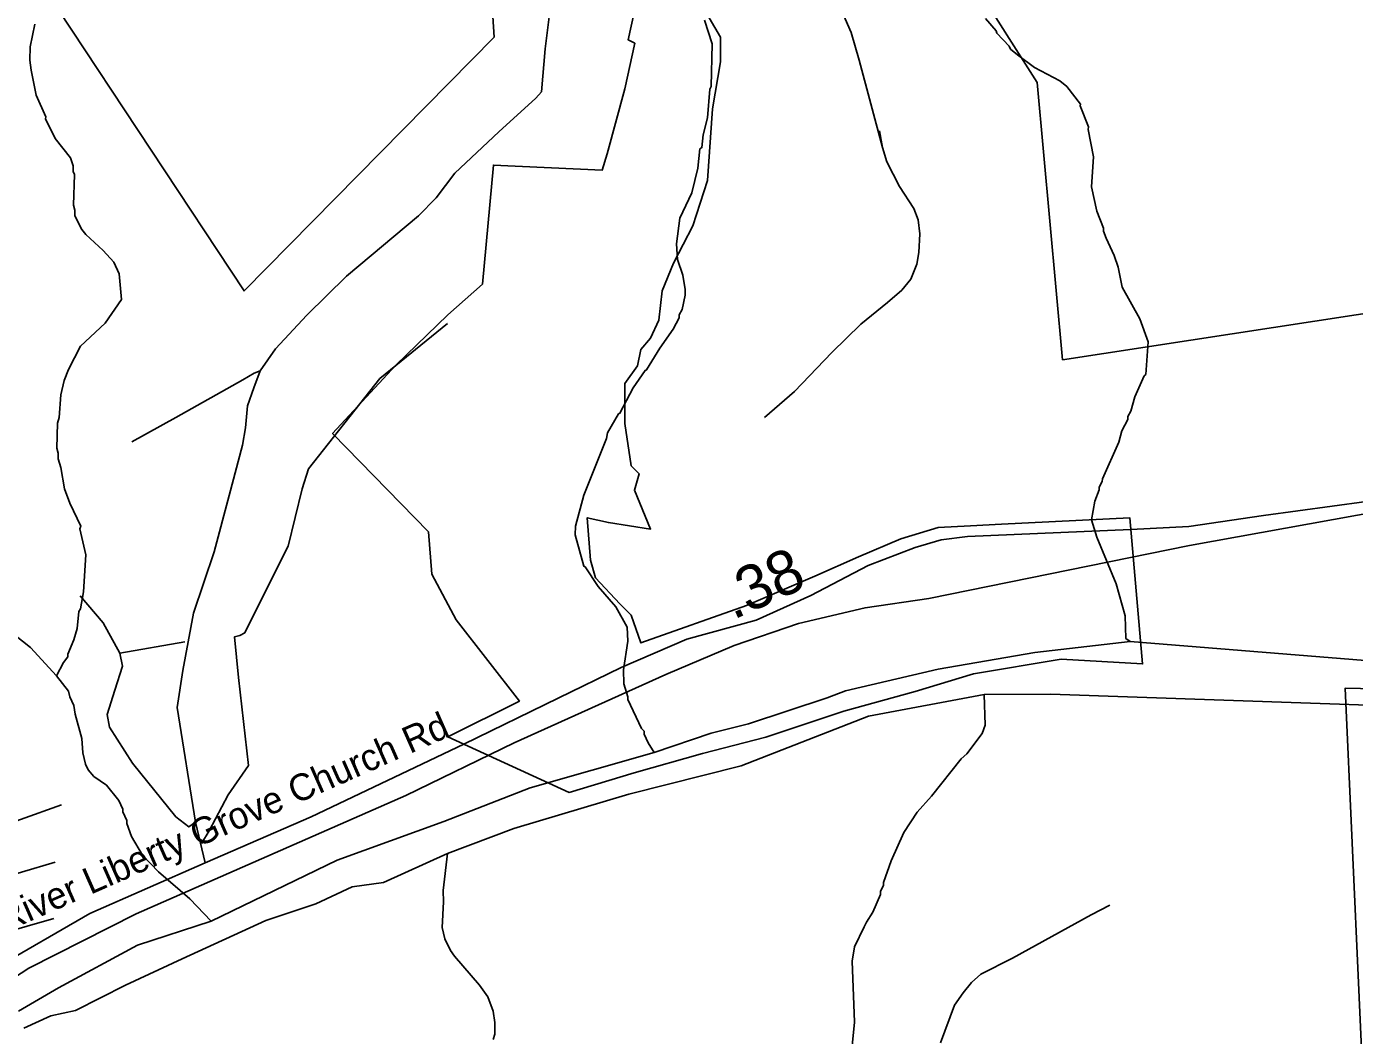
# Model space of a CAD drawing. Extents: x 1248224 to 1454986, y 825081 to 985870.
# Drawn here: x 1370470 to 1374201, y 887029 to 889863 of the extents above; entities that cross this region are included whole.
import ezdxf

# ---------------------------------------------------------------- set-up
doc = ezdxf.new("R2010")
doc.units = 0
for name, color, linetype in [('Exist Boundary Political City Limit New', 7, 'Continuous'), ('Exist Boundary Political City Limit New Hole', 7, 'Continuous'), ('Exist Hydrographic Misc Water Feature', 7, 'Continuous'), ('Exist Hydrographic River Shore', 7, 'Continuous'), ('Exist Railroad Mainline', 7, 'Continuous'), ('Exist Road Non-System Type 51', 7, 'Continuous'), ('Exist Road Secondary Mileage Hundredths English Label', 7, 'Continuous'), ('Exist Road Secondary Type 51 Attributed', 7, 'Continuous'), ('Exist Road Secondary Type 51 Label', 7, 'Continuous'), ('Map Preparation Boundary City Limit Buffer Line', 7, 'Continuous')]:
    doc.layers.add(name, color=color, linetype=linetype)

msp = doc.modelspace()

# ---------------------------------------------------------------- linework, layer by layer
at = {"layer": 'Exist Boundary Political City Limit New'}
for points in [[(1373380.8, 888927.3), (1374567.1, 889108.4), (1374926.7, 889156.4), (1375043, 888607.2), (1375781.8, 888610.7), (1375433.4, 889386.6), (1375958.7, 889471.7), (1376017.9, 889619.8), (1376402.6, 889497.6), (1376469.2, 889697.5), (1376398.9, 889727.1), (1376343.4, 889797.5), (1376287.9, 890019.5), (1376258.5, 890633.1), (1377438.2, 890653.6), (1377892.5, 890638.3)], [(1372959.2, 890257.7), (1373309.9, 889706.3), (1373380.8, 888927.3)], [(1370559, 889911.4), (1371081.3, 889120.6), (1371784.2, 889833.9), (1371775.1, 889966)], [(1377494.7, 888020.6), (1377316.3, 887969), (1377129.3, 887882.3), (1377027.2, 887830.4), (1376873.7, 887800.1), (1376804.6, 887784.4), (1376502.5, 887795.8), (1375655.1, 887955.6), (1375139.3, 887992.5), (1374734.1, 887992.5), (1374175.3, 888004.7), (1374253.5, 886266.2), (1374041.4, 886278), (1373868.5, 886271.9), (1373590.5, 886111.1), (1373951.3, 885668.2), (1373880.8, 885564.5), (1373962.7, 885516.6), (1373980.6, 885433.9), (1374093.2, 885293.8), (1374014.7, 885001.9), (1374039.3, 884932.7), (1374042, 884759.4)]]:
    msp.add_lwpolyline(points, dxfattribs=at)
at = {"layer": 'Exist Boundary Political City Limit New Hole'}
msp.add_lwpolyline([(1372387.9, 889887.9), (1372419.9, 889833.1), (1372419.9, 889764.5), (1372397, 889632.1), (1372383.3, 889431.1), (1372342.3, 889303.2), (1372287.5, 889198.2), (1372255.6, 889120.5), (1372246.4, 889038.3), (1372223.6, 888988.1), (1372196.2, 888956.1), (1372187.1, 888910.4), (1372150.6, 888860.2), (1372150.6, 888748.3), (1372168.8, 888629.6), (1372191.7, 888606.7), (1372178, 888561), (1372223.6, 888451.4), (1372104.9, 888469.7), (1372045.6, 888483.4), (1372054.7, 888364.6), (1372068.4, 888314.4), (1372136.9, 888241.3), (1372168.8, 888209.4), (1372196.2, 888131.7), (1372492.9, 888236.8), (1372684.6, 888319), (1372807.8, 888373.8), (1372926.4, 888424), (1373031.4, 888456), (1373122.7, 888460.6), (1373209.4, 888465.1), (1373569.9, 888483.4), (1373605.8, 888072.5), (1373377.6, 888086.2), (1373131.2, 888045.1), (1372966.9, 887994.9), (1372766.1, 887940.1), (1372547, 887867), (1372369, 887821.3), (1372177.3, 887766.5), (1371994.8, 887711.7), (1371654, 887867.9), (1371854.8, 887968.4), (1371676.8, 888196.8), (1371608.4, 888324.7), (1371599.2, 888443.4), (1371330, 888720.4), (1371508, 888912.3), (1371654, 889053.8), (1371751, 889139.5), (1371781.8, 889474), (1372087.6, 889460.3), (1372101.3, 889506), (1372151.5, 889688.7), (1372178.9, 889816.6), (1372160.6, 889825.7), (1372209.9, 890052.3)], dxfattribs=at)
at = {"layer": 'Exist Hydrographic Misc Water Feature'}
for points in [[(1370493.5, 889870.4), (1370480.1, 889806.7), (1370479.3, 889768.7), (1370482.7, 889740.6), (1370497.1, 889670.3), (1370523.8, 889609.7), (1370522.6, 889604.2), (1370550.4, 889549.1), (1370593.2, 889494.1), (1370600.7, 889471.9), (1370600.4, 889455.9), (1370604.1, 889447.8), (1370602.2, 889361.9), (1370605.9, 889347.9), (1370605.6, 889331.9), (1370624.8, 889293.4), (1370636.4, 889279.1), (1370685.4, 889234), (1370714.7, 889201.3), (1370729.9, 889169), (1370736.4, 889096.9), (1370690.9, 889029.8), (1370621.5, 888965.1), (1370587.9, 888900.2), (1370575.3, 888868.5), (1370566.4, 888828.7), (1370561, 888764.8), (1370556.7, 888748.9), (1370555, 888679), (1370558.7, 888664.9), (1370558.4, 888648.9), (1370565.9, 888624.7), (1370576.6, 888564.5), (1370591.6, 888524.2), (1370622.2, 888459.5), (1370620, 888452.6), (1370636.4, 888379.1), (1370630.1, 888275.2), (1370621.1, 888227.5), (1370616.9, 888219.6), (1370611.8, 888171.7), (1370603.1, 888139.9), (1370586.2, 888100.2), (1370586.1, 888092.2), (1370573.7, 888076.5), (1370554.2, 888039.6)], [(1372374.6, 889881), (1372396.4, 889814.9), (1372393.7, 889694.9), (1372389.5, 889687), (1372383.8, 889607.1), (1372370.8, 889559.5), (1372367.9, 889523.5), (1372361.9, 889519.7), (1372356.6, 889465.8), (1372339.1, 889396.1), (1372305.5, 889325), (1372295.9, 889253.1), (1372298.9, 889209.1), (1372314, 889164.7), (1372321, 889124.6), (1372320.7, 889108.6), (1372311.8, 889068.8), (1372303.5, 889053), (1372303.3, 889045), (1372286.6, 889013.4), (1372249.4, 888960.2), (1372212.1, 888899.1), (1372208.1, 888897.2), (1372174.9, 888847.9), (1372137.3, 888776.8), (1372133.3, 888774.8), (1372102.2, 888721.6), (1372099.8, 888705.6), (1372036.2, 888547.1), (1372012.3, 888459.7), (1372011.7, 888435.7), (1372035.8, 888347.1), (1372039.7, 888345.1), (1372076.5, 888290.2), (1372125.3, 888233.1), (1372158, 888176.3), (1372159.2, 888136.3), (1372147.4, 888056.5), (1372148.5, 888016.6), (1372159.7, 887980.3), (1372159.5, 887972.3), (1372197.7, 887891.4), (1372205.5, 887883.3), (1372205.3, 887875.3), (1372216.8, 887851), (1372233.2, 887823.9)], [(1373164.9, 889885.5), (1373194.1, 889850.9), (1373196.1, 889844.8), (1373231.2, 889808), (1373235, 889800), (1373254.7, 889783.6), (1373302, 889748.5), (1373373.1, 889711), (1373392.8, 889694.6), (1373431.8, 889645.7), (1373431, 889640.2), (1373454.3, 889581.3), (1373452.7, 889574.5), (1373468.5, 889497), (1373462.7, 889413.2), (1373477.2, 889344.9), (1373496.2, 889296.5), (1373496, 889288.5), (1373503.6, 889268.4), (1373526.5, 889219.9), (1373537.8, 889187.7), (1373548.6, 889131.4), (1373598.7, 889042.4), (1373621.3, 888978), (1373615.3, 888886.2), (1373610.4, 888881.9), (1373583.9, 888822.9), (1373573.1, 888783.2), (1373564.7, 888767.4), (1373564.5, 888759.4), (1373547.8, 888727.8), (1373539.1, 888696), (1373492.9, 888593.1), (1373492.7, 888585.1), (1373484.4, 888569.3), (1373484.2, 888561.3), (1373471.5, 888529.6), (1373462.3, 888477.8), (1373477.3, 888429.1), (1373532.1, 888297.6), (1373556.6, 888207.9), (1373559.1, 888143.9), (1373570.9, 888135.6)], [(1370345.1, 888225.8), (1370480.6, 888118.7), (1370554.2, 888039.6)], [(1370554.2, 888039.6), (1370587.9, 887996.3), (1370591.5, 887980.2), (1370603, 887955.9), (1370606.5, 887931.8), (1370625, 887863.4), (1370628.1, 887823.3), (1370635.4, 887791.1), (1370643, 887775), (1370658.6, 887756.7), (1370694.1, 887731.7), (1370729.1, 887689), (1370740.6, 887664.7), (1370740.4, 887656.7), (1370751.9, 887632.5), (1370751.7, 887624.5), (1370764.9, 887588.2), (1370795.8, 887535.5), (1370840.7, 887488.4), (1370929.1, 887412.4), (1370988.7, 887349.9)], [(1372823.2, 887334.4), (1372829.8, 887346.8), (1372848.4, 887375.1), (1372869.5, 887425), (1372869.6, 887433.3), (1372878, 887450.6), (1372878.3, 887459), (1372899.5, 887519.7), (1372935.3, 887599), (1372972.5, 887655.8), (1373013, 887701.4), (1373095.8, 887806.3), (1373112.1, 887819.9), (1373155.3, 887876.9), (1373163.8, 887900.7), (1373161, 887987)], [(1371781.1, 887017), (1371785.5, 887032.9), (1371786.2, 887064.9), (1371780.9, 887097.1), (1371765.8, 887137.4), (1371742.6, 887169.9), (1371672.3, 887251.5), (1371660.8, 887267.8), (1371645.5, 887300.2), (1371638.1, 887332.3), (1371641.8, 887404.3), (1371640.5, 887436.3), (1371653.1, 887539.6)], [(1372650.7, 886544.9), (1372657.3, 886569), (1372723.8, 886687.5), (1372774, 886782.4), (1372778.4, 886798.3), (1372782.9, 886822.1), (1372788.5, 886898), (1372786, 886962.1), (1372796.3, 887065.8), (1372790.1, 887238), (1372796.9, 887277.9), (1372823.2, 887334.4)]]:
    msp.add_lwpolyline(points, dxfattribs=at)
at = {"layer": 'Exist Hydrographic River Shore'}
for points in [[(1372771.3, 887996.8), (1373032, 888057.6), (1373303.2, 888104.6), (1373570.9, 888135.6), (1374510.1, 888059.4), (1375600.9, 888050.8), (1376639.8, 887866.5), (1376875.1, 887868.1), (1378155.5, 888347.6), (1378683.5, 888467.3), (1379027.7, 888493.4)], [(1372835.6, 887925.4), (1373161, 887987), (1373347.6, 887988), (1375024.8, 887929.6), (1375646.1, 887902.9), (1376317.9, 887777.2), (1376686.1, 887716.8), (1376979.8, 887767.3), (1377865.2, 888091.9), (1378372.4, 888253.3), (1378989.5, 888335.1)], [(1370447.2, 887097.5), (1370559.5, 887162.9), (1370781.3, 887282.2), (1370988.7, 887349.9), (1371342.7, 887521.3), (1371642.7, 887629.5), (1371884.9, 887724.8), (1372233.2, 887823.9), (1372393.2, 887878.1), (1372498.2, 887904), (1372719.3, 887977.3), (1372771.3, 887996.8)], [(1370462.2, 887049.7), (1370537.8, 887084.4), (1370607.2, 887098.7), (1370748, 887170.2), (1370907.3, 887243.8), (1371142, 887352), (1371282.9, 887399), (1371385, 887446), (1371472.7, 887458.3), (1371653.1, 887539.6), (1371839.4, 887610.7), (1372162, 887706.7), (1372478.4, 887786.4), (1372835.6, 887925.4)]]:
    msp.add_lwpolyline(points, dxfattribs=at)
at = {"layer": 'Exist Railroad Mainline'}
msp.add_lwpolyline([(1377792.3, 889038), (1377320.1, 888830.5), (1376951.4, 888715.6), (1376652.9, 888647), (1376469.3, 888611.6), (1376398.6, 888602.8), (1376159.7, 888576.2), (1375891.1, 888558.5), (1375386.9, 888536.4), (1374775.2, 888534.2), (1374536.4, 888529.8), (1374277.7, 888503.2), (1373738, 888405.8), (1373005, 888256.8), (1372826.3, 888230.3), (1372638.8, 888186.1), (1372457.9, 888124.3), (1372266, 888042.6), (1371840.2, 887850.6), (1371535.8, 887702.7), (1370778.3, 887370.2), (1370476.1, 887217.9), (1370252, 887072.9)], dxfattribs=at)
at = {"layer": 'Exist Road Non-System Type 51'}
msp.add_line((1370732, 888102.4), (1370914.7, 888134.7), dxfattribs=at)
for points in [[(1371126.6, 888896.2), (1371169, 888958.1), (1371257, 889052.3), (1371369.1, 889162.4), (1371570.9, 889331.6), (1371621, 889381.7), (1371673, 889451.8), (1371797.1, 889568), (1371901.2, 889662.1), (1371917.2, 889680.1), (1371927.2, 889800.3), (1371939.2, 889898.5), (1371967.1, 890153.9), (1371969.1, 890304.1), (1371953.1, 890424.3), (1371921, 890707.4), (1371901, 890913.7), (1371905, 890973.8), (1371917, 891062), (1371951, 891124), (1372015.1, 891178.1)], [(1372015.1, 891178.1), (1372081, 891195.3), (1372145.1, 891199.3), (1372199.1, 891187.3), (1372257.1, 891155.2), (1372295.2, 891107.2), (1372315.2, 891061.1), (1372377.2, 890814.7), (1372409.2, 890667.3), (1372465.2, 890467), (1372505.3, 890344.8), (1372547.3, 890262.7), (1372747.2, 889939), (1372787.3, 889846.8), (1372809.3, 889768.7), (1372874.8, 889523.4)], [(1372543.7, 888765), (1372627.5, 888838.2), (1372732.3, 888948), (1372814, 889027.3), (1372889.5, 889088.3), (1372929.3, 889122.8), (1372954.4, 889153.3), (1372971.2, 889196), (1372977.5, 889228.6), (1372979.6, 889281.4), (1372975.4, 889320.1), (1372962.8, 889352.6), (1372923, 889413.6), (1372887.4, 889482.8), (1372874.8, 889523.4), (1372866.4, 889570.2)], [(1370961.2, 887568.3), (1370982.7, 887604.1), (1371036.5, 887704.5), (1371093.8, 887786.9), (1371065.1, 888034.3), (1371054.4, 888149), (1371068.7, 888152.6), (1371083, 888159.8), (1371172.6, 888339), (1371204.8, 888403.6), (1371244.2, 888564.9), (1371262, 888620.3), (1371462.6, 888874.9), (1371652.4, 889029)], [(1371126.6, 888896.2), (1371109.7, 888889.2), (1371077.7, 888871.2), (1370889.6, 888765.1), (1370765.5, 888697)], [(1370971.9, 887513.7), (1370945, 887627.9), (1370893, 887950.4), (1370909, 888054.5), (1370939, 888214.8), (1370996.8, 888387.3), (1371038.9, 888545.5), (1371076.9, 888687.7), (1371084.9, 888735.8), (1371090.9, 888797.9), (1371108.9, 888848), (1371126.6, 888896.2)], [(1370945, 887627.9), (1370925.4, 887614.9), (1370889.6, 887643.5), (1370767.8, 887794.1), (1370703.3, 887894.5), (1370696.1, 887930.4), (1370717.6, 887998.5), (1370739.1, 888066.6), (1370732, 888102.4), (1370685.4, 888188.5), (1370620.9, 888263.8)], [(1370021.3, 887349.6), (1370105.8, 887511.9), (1370567.9, 887676.8)], [(1370021.3, 887349.6), (1370173.5, 887399.7), (1370359.6, 887459.8), (1370550, 887515.5)], [(1373037.7, 887008.1), (1373077, 887113.8), (1373102.2, 887148.4), (1373125.2, 887177.8), (1373151.4, 887201.2), (1373240.5, 887246), (1373461.1, 887368), (1373514, 887394.4)], [(1369998.6, 886831.8), (1370027, 886941.9), (1370152.3, 887239.5), (1370320.7, 887293.2), (1370546.4, 887357.8)]]:
    msp.add_lwpolyline(points, dxfattribs=at)
at = {"layer": 'Exist Road Secondary Type 51 Attributed'}
for points in [[(1373572.8, 888450.5), (1373736.3, 888458.6), (1373946.2, 888489.7), (1374235.6, 888529.1), (1374421.8, 888556.8), (1374863.1, 888570.4), (1375069.1, 888573), (1375176.9, 888574), (1375227.5, 888575.4), (1375330.2, 888577.8), (1375510.7, 888577.8), (1375773.4, 888587.2), (1375878.5, 888591.9), (1376145.2, 888604.5), (1376306.2, 888632.4), (1376395.5, 888644.5), (1376474.2, 888657.8), (1376497.4, 888662)], [(1371699, 887847.3), (1371963.8, 887976.4), (1372140.3, 888062.5), (1372325.5, 888142), (1372520, 888195.5), (1372673.7, 888264.6), (1372835.3, 888349.4), (1372967.1, 888399.6), (1373040, 888421), (1373113.7, 888430.4), (1373572.8, 888450.5)], [(1369767.4, 886124.5), (1369872.8, 886477.4), (1369924.6, 886662.7), (1369987.3, 886800.9), (1370039.1, 886890.4), (1370150.1, 887035.6), (1370238, 887115.7), (1370377.6, 887216.2), (1370647.5, 887371.7), (1370971.9, 887513.7), (1371269.7, 887642.6), (1371699, 887847.3)]]:
    msp.add_lwpolyline(points, dxfattribs=at)
at = {"layer": 'Map Preparation Boundary City Limit Buffer Line'}
for points in [[(1373380.8, 888927.3), (1374567.1, 889108.4), (1374926.7, 889156.4), (1375043, 888607.2), (1375781.8, 888610.7), (1375433.4, 889386.6), (1375958.7, 889471.7), (1376017.9, 889619.8), (1376402.6, 889497.6), (1376469.2, 889697.5), (1376398.9, 889727.1), (1376343.4, 889797.5), (1376287.9, 890019.5), (1376258.5, 890633.1), (1377438.2, 890653.6), (1377892.5, 890638.3)], [(1372959.2, 890257.7), (1373309.9, 889706.3), (1373380.8, 888927.3)], [(1370559, 889911.4), (1371081.3, 889120.6), (1371784.2, 889833.9), (1371775.1, 889966)], [(1377494.7, 888020.6), (1377316.3, 887969), (1377129.3, 887882.3), (1377027.2, 887830.4), (1376873.7, 887800.1), (1376804.6, 887784.4), (1376502.5, 887795.8), (1375655.1, 887955.6), (1375139.3, 887992.5), (1374734.1, 887992.5), (1374175.3, 888004.7), (1374253.5, 886266.2), (1374041.4, 886278), (1373868.5, 886271.9), (1373590.5, 886111.1), (1373951.3, 885668.2), (1373880.8, 885564.5), (1373962.7, 885516.6), (1373980.6, 885433.9), (1374093.2, 885293.8), (1374014.7, 885001.9), (1374039.3, 884932.7), (1374042, 884759.4)]]:
    msp.add_lwpolyline(points, dxfattribs=at)

# ---------------------------------------------------------------- texts
at = {"layer": 'Exist Road Secondary Mileage Hundredths English Label'}
msp.add_text('.38', height=125, rotation=24.1961, dxfattribs=at).set_placement((1372455.3, 888195.7))
at = {"layer": 'Exist Road Secondary Type 51 Label'}
msp.add_text('River Liberty Grove Church Rd', height=75, rotation=23.7987, dxfattribs=at).set_placement((1370409.5, 887317.9))

doc.saveas('drawing.dxf')
